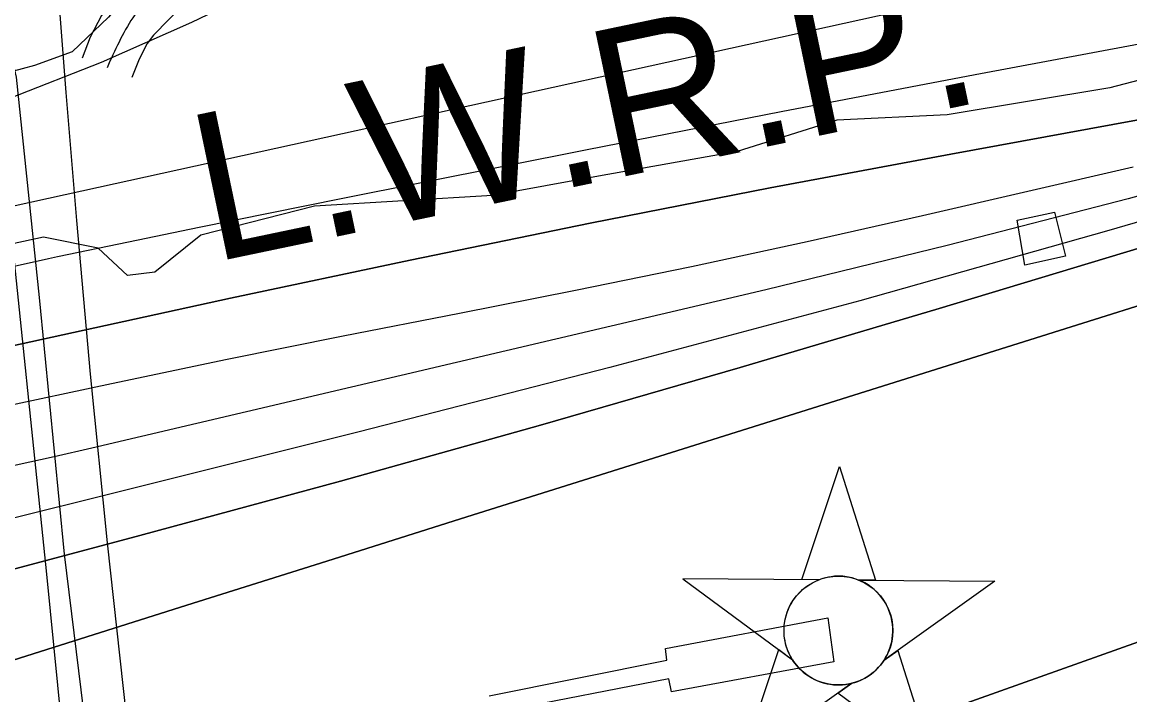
# Model space of a CAD drawing. Extents: x 3567028 to 3605064, y 510945 to 536587.
# Drawn here: x 3599485 to 3600106, y 524216 to 524594 of the extents above; entities that cross this region are included whole.
import ezdxf

# ---------------------------------------------------------------- set-up
doc = ezdxf.new("R2010")
doc.units = 0
for name, color, linetype in [('V-CHAN-DOCK', 7, 'Continuous'), ('V-CHAN-NAID', 7, 'Continuous'), ('V-LEVE-TOET', 7, 'Continuous'), ('V-RIVR-EDGE', 7, 'Continuous'), ('V-ROAD-CNTR', 7, 'Continuous'), ('V-TOPO-DPTH', 7, 'Continuous'), ('V-TOPO-MINR', 7, 'Continuous'), ('V-TOPO-WATR', 7, 'Continuous'), ('V-TOPO-WATR-IDEN', 7, 'Continuous'), ('V-UTIL-LINE', 7, 'Continuous')]:
    doc.layers.add(name, color=color, linetype=linetype)

msp = doc.modelspace()

# ---------------------------------------------------------------- linework, layer by layer
at = {"layer": 'V-CHAN-DOCK'}
for points in [[(3599508.99, 524180.43), (3599498.74, 524284.27), (3599475.93, 524503.18), (3599470.23, 524558.59), (3599458.32, 524605.1), (3599453.69, 524616.34), (3599467.65, 524623.29), (3599481.47, 524563.21), (3599494.4, 524439.61), (3599508.45, 524295.48), (3599521.79, 524185.83)], [(3600043.07, 524483.01), (3600064.1, 524487.34), (3600070.17, 524462.81), (3600047.4, 524457.61), (3600043.07, 524483.01)], [(3599746.92, 524215.98), (3599846.51, 524235.93), (3599845.75, 524242.52), (3599936.82, 524259.77), (3599940.26, 524234.97), (3599849.19, 524218.1), (3599847.65, 524225.47), (3599755.42, 524207.44)]]:
    msp.add_lwpolyline(points, dxfattribs=at)
at = {"layer": 'V-CHAN-NAID'}
for points in [[(3599931.95, 524281.1), (3599922.36, 524281.17), (3599943.48, 524344.65), (3599963.71, 524280.88), (3599954.12, 524280.94), (3599952.54, 524281.52), (3599950.45, 524282.14), (3599948.41, 524282.59), (3599946.37, 524282.9), (3599945.21, 524283.02), (3599943.67, 524283.1), (3599941.95, 524283.09), (3599940.58, 524283.02), (3599938.67, 524282.82), (3599937.31, 524282.6), (3599935.52, 524282.22), (3599933.99, 524281.8), (3599932.96, 524281.47)], [(3599931.95, 524281.1), (3599855.45, 524281.64), (3599917.02, 524236.24), (3599915.91, 524238.15), (3599915.1, 524239.78), (3599914.27, 524241.75), (3599913.58, 524243.8), (3599913.21, 524245.13), (3599912.85, 524246.75), (3599912.6, 524248.2), (3599912.42, 524249.8), (3599912.31, 524251.53), (3599912.3, 524253.11), (3599912.4, 524255.19), (3599912.59, 524256.8), (3599912.98, 524259.01), (3599913.46, 524260.93), (3599914.06, 524262.82), (3599914.72, 524264.5), (3599915.44, 524266.08), (3599916.26, 524267.62), (3599917.32, 524269.36), (3599918.35, 524270.83), (3599919.35, 524272.1), (3599920.35, 524273.24), (3599921.66, 524274.58), (3599922.71, 524275.54), (3599924.43, 524276.94), (3599925.64, 524277.81), (3599927.33, 524278.88), (3599929.06, 524279.83), (3599930.5, 524280.51)], [(3599954.12, 524280.94), (3600030.61, 524280.4), (3599968.41, 524235.88), (3599969.32, 524237.37), (3599970.3, 524239.22), (3599971.01, 524240.8), (3599971.75, 524242.76), (3599972.3, 524244.54), (3599972.7, 524246.18), (3599973.06, 524248.19), (3599973.24, 524249.76), (3599973.37, 524251.97), (3599973.34, 524254.03), (3599973.15, 524256.25), (3599972.88, 524258.01), (3599972.39, 524260.24), (3599971.75, 524262.38), (3599971, 524264.36), (3599970.35, 524265.81), (3599969.35, 524267.72), (3599968.29, 524269.44), (3599967.07, 524271.15), (3599965.81, 524272.68), (3599964.54, 524274.05), (3599962.91, 524275.58), (3599961.16, 524276.99), (3599959.48, 524278.17), (3599957.59, 524279.3), (3599956.12, 524280.06)], [(3599950.38, 524222.97), (3599888.18, 524178.45), (3599909.3, 524241.93), (3599917.02, 524236.24), (3599917.65, 524235.28), (3599919.04, 524233.42), (3599920.25, 524232.01), (3599921.72, 524230.5), (3599923.1, 524229.25), (3599924.56, 524228.1), (3599925.96, 524227.11), (3599927.64, 524226.07), (3599929.35, 524225.16), (3599931.15, 524224.35), (3599932.59, 524223.79), (3599934.22, 524223.27), (3599936.45, 524222.7), (3599937.98, 524222.41), (3599940, 524222.16), (3599941.54, 524222.05), (3599943.4, 524222.03), (3599945.09, 524222.11), (3599946.8, 524222.29), (3599948.7, 524222.6)], [(3599968.41, 524235.88), (3599976.21, 524241.46), (3599996.43, 524177.68), (3599942.58, 524217.39), (3599950.38, 524222.97), (3599952.04, 524223.45), (3599953.66, 524224.01), (3599955.81, 524224.92), (3599957.55, 524225.81), (3599959.42, 524226.92), (3599961.16, 524228.13), (3599962.71, 524229.38), (3599963.99, 524230.55), (3599965.38, 524231.97), (3599966.58, 524233.37), (3599967.7, 524234.84)]]:
    msp.add_lwpolyline(points, close=True, dxfattribs=at)
msp.add_circle((3599942.83, 524252.57), 30.54, dxfattribs=at)
at = {"layer": 'V-LEVE-TOET'}
msp.add_line((3599491.75, 524569.69), (3599445.17, 524557.36), dxfattribs=at)
msp.add_lwpolyline([(3600151.11, 524961.61), (3600098.63, 524927.29), (3600057.9, 524900.78), (3600005.41, 524860.99), (3599877.72, 524767.38), (3599808, 524715.89), (3599782.16, 524701.08), (3599771.98, 524698.75), (3599763.38, 524700.33), (3599762.67, 524704.47), (3599761.91, 524713.86), (3599762.7, 524719.33), (3599756.46, 524726.39), (3599741.6, 524727.2), (3599696.2, 524711.64), (3599641.39, 524686.72), (3599594.4, 524657.09), (3599552.08, 524618.84), (3599533.26, 524596.98), (3599512.89, 524577.46), (3599491.75, 524569.69)], dxfattribs=at)
at = {"layer": 'V-RIVR-EDGE'}
msp.add_lwpolyline([(3600162.54, 524574.75), (3600095.1, 524557.15), (3600003.76, 524542.06), (3599941.87, 524539.15), (3599886.07, 524521.52), (3599808.22, 524507.62), (3599748.76, 524496.74), (3599648.87, 524490.86), (3599585.1, 524474.47), (3599559.32, 524453.7), (3599543.99, 524451.9), (3599527.49, 524467.26), (3599496.87, 524473.46), (3599457.63, 524464.98), (3599366.86, 524430.28), (3599290.21, 524404.12), (3599254.64, 524393.18), (3599184.15, 524381.71), (3599156.55, 524371.37), (3599119.13, 524352.46)], dxfattribs=at)
at = {"layer": 'V-ROAD-CNTR'}
for points in [[(3599788.15, 524775.73), (3599774.96, 524748.91), (3599770.35, 524742.33), (3599761.61, 524732.79), (3599751.37, 524724.77), (3599735.31, 524715.32), (3599718.32, 524707), (3599673.41, 524689.01), (3599627.07, 524670.44), (3599578.87, 524644.5), (3599555.98, 524627.22), (3599535.43, 524606.26), (3599529.37, 524597.88), (3599523.03, 524585.7), (3599518.45, 524573.9)], [(3599817, 524766.42), (3599800.86, 524733.58), (3599793.79, 524723.51), (3599782.07, 524710.71), (3599768.31, 524699.92), (3599749.53, 524688.88), (3599730.52, 524679.57), (3599684.57, 524661.16), (3599639.79, 524643.22), (3599595.11, 524619.18), (3599575.84, 524604.62), (3599558.42, 524586.87), (3599554.97, 524582.08), (3599550.4, 524573.31), (3599546.42, 524563.05)]]:
    msp.add_lwpolyline(points, dxfattribs=at)
msp.add_spline([(3599897.78, 525010.02), (3599907.87, 524995.45), (3599913.84, 524963.85), (3599869.14, 524886.69), (3599827.45, 524825.58), (3599787.91, 524741.25), (3599759.84, 524712.34), (3599724.42, 524693.28), (3599633.43, 524656.83), (3599546.92, 524596.57), (3599532.44, 524568.48)], degree=3, dxfattribs=at)
at = {"layer": 'V-TOPO-DPTH'}
for points in [[(3600283.6, 524667.76), (3599317.5, 524454.99), (3599292.76, 524447.76), (3599268.04, 524440.49), (3599243.33, 524433.15), (3599218.64, 524425.75), (3598847.12, 524313.95), (3598758.06, 524287.84), (3598668.77, 524262.58), (3598579.13, 524238.58), (3598489.26, 524215.44)], [(3598698.51, 524090.8), (3599275.59, 524233.49), (3599300.59, 524239.75), (3599325.57, 524246.09), (3599350.51, 524252.57), (3599375.43, 524259.14), (3599550.92, 524305.93), (3599663.41, 524336.52), (3599775.69, 524367.83), (3599887.66, 524400.24), (3599999.43, 524433.39), (3600472.58, 524576.24)], [(3600472.58, 524576.24), (3599999.43, 524433.39), (3599887.66, 524400.24), (3599775.69, 524367.83), (3599663.41, 524336.52), (3599550.92, 524305.93), (3599375.43, 524259.14), (3599350.51, 524252.57), (3599325.57, 524246.09), (3599300.59, 524239.75), (3599275.59, 524233.49), (3598698.51, 524090.8)], [(3599348.67, 524194.46), (3599498.62, 524241.91), (3599577.17, 524266.75), (3599655.74, 524291.56), (3599734.32, 524316.33), (3599812.91, 524341.07), (3600505.25, 524558.84)], [(3600505.25, 524558.84), (3599812.91, 524341.07), (3599734.32, 524316.33), (3599655.74, 524291.56), (3599577.17, 524266.75), (3599498.62, 524241.91), (3599348.67, 524194.46)], [(3598368.23, 524144.88), (3598839.31, 524260.42), (3598914.21, 524278.79), (3598989.1, 524297.16), (3599064, 524315.54), (3599138.9, 524333.93), (3599212.32, 524351.95), (3599250.54, 524361.18), (3599288.8, 524370.21), (3599327.14, 524378.94), (3599365.52, 524387.48), (3599601.69, 524439.08), (3599702.49, 524460.55), (3599803.43, 524481.31), (3599904.58, 524501.03), (3600005.87, 524520.04), (3600123.37, 524541.46)], [(3598368.23, 524144.88), (3598839.31, 524260.42), (3598914.21, 524278.79), (3598989.1, 524297.16), (3599064, 524315.54), (3599138.9, 524333.93), (3599212.32, 524351.95), (3599250.54, 524361.18), (3599288.8, 524370.21), (3599327.14, 524378.94), (3599365.52, 524387.48), (3599601.69, 524439.08), (3599702.49, 524460.55), (3599803.43, 524481.31), (3599904.58, 524501.03), (3600005.87, 524520.04), (3600123.37, 524541.46)], [(3600206.56, 524522.98), (3600105.48, 524494.97), (3600003.91, 524468.8), (3599902.01, 524443.86), (3599523.91, 524354.98), (3599502.74, 524350.11), (3599481.53, 524345.37), (3599460.28, 524340.85), (3599439, 524336.45), (3599417.71, 524332.12), (3599396.43, 524327.73), (3599375.17, 524323.24), (3599353.92, 524318.69), (3599320.6, 524311.49), (3599313.84, 524310.02), (3599307.08, 524308.52), (3599300.33, 524307.01), (3599293.58, 524305.47), (3598432.34, 524108.27)], [(3600206.56, 524522.98), (3600105.48, 524494.97), (3600003.91, 524468.8), (3599902.01, 524443.86), (3599523.91, 524354.98), (3599502.74, 524350.11), (3599481.53, 524345.37), (3599460.28, 524340.85), (3599439, 524336.45), (3599417.71, 524332.12), (3599396.43, 524327.73), (3599375.17, 524323.24), (3599353.92, 524318.69), (3599320.6, 524311.49), (3599313.84, 524310.02), (3599307.08, 524308.52), (3599300.33, 524307.01), (3599293.58, 524305.47), (3598432.34, 524108.27)], [(3599769.65, 524124.57), (3600524.11, 524393.38)], [(3600524.11, 524393.38), (3599769.65, 524124.57)]]:
    msp.add_lwpolyline(points, dxfattribs=at)
at = {"layer": 'V-TOPO-MINR'}
for points in [[(3600324.21, 525036.11), (3600001.43, 524852.88), (3599954.14, 524824.93), (3599907.56, 524795.88), (3599862.04, 524765.21), (3599817.21, 524733.46), (3599772.21, 524702.03), (3599726.27, 524672.14), (3599678.91, 524644.53), (3599630.62, 524618.44), (3599629.69, 524617.97), (3599579.74, 524593.95), (3599529.16, 524571.47), (3599477.61, 524551.29), (3599425.42, 524532.64), (3599267.45, 524480.18), (3599262.37, 524478.5), (3599257.27, 524476.85), (3599252.17, 524475.23), (3599247.06, 524473.62), (3598337.02, 524190.6)], [(3600283.6, 524667.76), (3599317.5, 524454.99), (3599292.76, 524447.76), (3599268.04, 524440.49), (3599243.33, 524433.15), (3599218.64, 524425.75), (3598847.12, 524313.95), (3598758.06, 524287.84), (3598668.77, 524262.58), (3598579.13, 524238.58), (3598489.26, 524215.44)], [(3600128.68, 524584.91), (3600019.61, 524564.6), (3599910.66, 524543.68), (3599801.79, 524522.34), (3599663.82, 524494.9), (3599624, 524486.92), (3599584.2, 524478.84), (3599544.43, 524470.63), (3599504.68, 524462.34), (3599499.64, 524461.28), (3599462.52, 524453.03), (3599425.54, 524444.22), (3599388.77, 524434.58), (3599352.14, 524424.39), (3599315.6, 524413.8), (3599279.06, 524403.23), (3599242.51, 524392.7), (3599205.95, 524382.2), (3599192.43, 524378.32), (3599149.04, 524366.12), (3599105.58, 524354.22), (3599061.99, 524342.76), (3599018.33, 524331.59), (3598340.72, 524161.94)], [(3600472.58, 524576.24), (3599999.43, 524433.39), (3599887.66, 524400.24), (3599775.69, 524367.83), (3599663.41, 524336.52), (3599550.92, 524305.93), (3599375.43, 524259.14), (3599350.51, 524252.57), (3599325.57, 524246.09), (3599300.59, 524239.75), (3599275.59, 524233.49), (3598698.51, 524090.8)], [(3600505.25, 524558.84), (3599812.91, 524341.07), (3599734.32, 524316.33), (3599655.74, 524291.56), (3599577.17, 524266.75), (3599498.62, 524241.91), (3599348.67, 524194.46)], [(3600206.56, 524522.98), (3600105.48, 524494.97), (3600003.91, 524468.8), (3599902.01, 524443.86), (3599523.91, 524354.98), (3599502.74, 524350.11), (3599481.53, 524345.37), (3599460.28, 524340.85), (3599439, 524336.45), (3599417.71, 524332.12), (3599396.43, 524327.73), (3599375.17, 524323.24), (3599353.92, 524318.69), (3599320.6, 524311.49), (3599313.84, 524310.02), (3599307.08, 524308.52), (3599300.33, 524307.01), (3599293.58, 524305.47), (3598432.34, 524108.27)], [(3600233.81, 524517.78), (3600094.48, 524477.09), (3599954.79, 524437.69), (3599814.57, 524400.24), (3599673.99, 524364.09), (3599337.63, 524280.07), (3599327.32, 524277.53), (3599317.01, 524275.01), (3599306.68, 524272.55), (3599296.34, 524270.13), (3599190.22, 524245.5), (3599126.83, 524230.76), (3599063.44, 524215.98)], [(3600108.19, 524512.73), (3599990.06, 524485.44), (3599925.27, 524470.86), (3599860.38, 524456.76), (3599795.33, 524443.39), (3599730.18, 524430.5), (3599665, 524417.75), (3599599.88, 524404.68), (3599534.87, 524391.14), (3599469.91, 524377.28), (3599343.26, 524349.77), (3599320.55, 524344.77), (3599297.85, 524339.69), (3599275.18, 524334.49), (3599252.53, 524329.2), (3598781.63, 524217.87), (3598705.22, 524199.78)], [(3600524.11, 524393.38), (3599769.65, 524124.57)]]:
    msp.add_lwpolyline(points, dxfattribs=at)
at = {"layer": 'V-TOPO-WATR'}
msp.add_lwpolyline([(3600123.37, 524541.46), (3600005.87, 524520.04), (3599904.58, 524501.03), (3599803.43, 524481.31), (3599702.49, 524460.55), (3599601.69, 524439.08), (3599365.52, 524387.48), (3599327.14, 524378.94), (3599288.8, 524370.21), (3599250.54, 524361.18), (3599212.32, 524351.95), (3599138.9, 524333.93), (3599064, 524315.54), (3598989.1, 524297.16), (3598914.21, 524278.79), (3598839.31, 524260.42), (3598368.23, 524144.88)], dxfattribs=at)
at = {"layer": 'V-UTIL-LINE'}
msp.add_lwpolyline([(3599494.22, 524880.29), (3599485.8, 524826.89), (3599486.15, 524782.68), (3599489.55, 524728.83), (3599499.05, 524665.33), (3599503.79, 524627.67), (3599509.34, 524554.55), (3599515.32, 524482.75), (3599523.03, 524396.49), (3599532.47, 524301.91), (3599543.23, 524204.71), (3599545.77, 524163.55), (3599552.19, 524090.87), (3599561.67, 524015.99)], dxfattribs=at)

# ---------------------------------------------------------------- texts
at = {"layer": 'V-TOPO-WATR-IDEN'}
msp.add_text('L.W.R.P.', height=83, rotation=11.8156, dxfattribs=at).set_placement((3599591.21, 524459.02))

doc.saveas('drawing.dxf')
